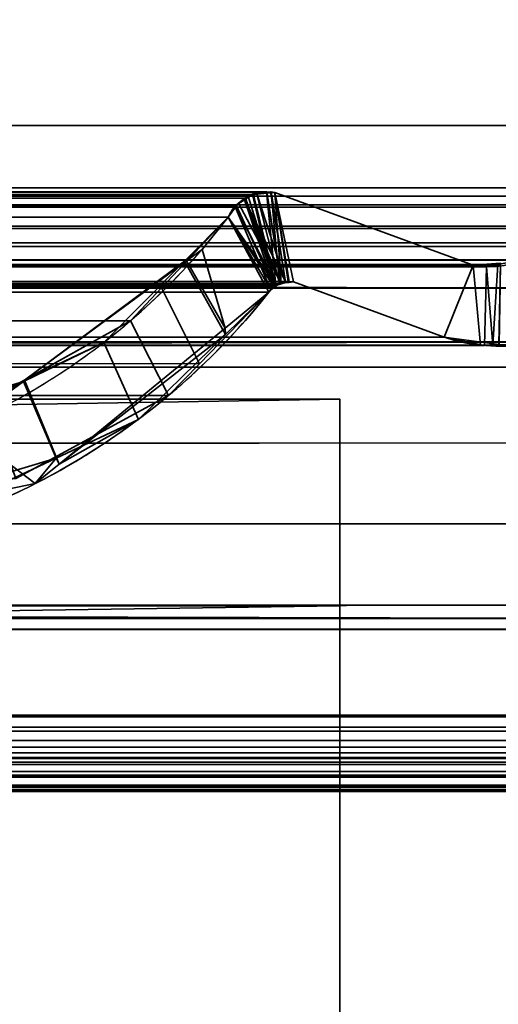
# Model space of a CAD drawing. Header units: millimetres. Extents: x -603 to 3703, y -115 to 193.
# Tile 778 of 1056: x 1967.9 to 1972.53, y -5.85 to 3.67. Entities that reach past the tile are written whole.
import ezdxf

# ---------------------------------------------------------------- set-up
doc = ezdxf.new("R2010")
doc.units = ezdxf.units.MM
doc.layers.add('152', color=7, linetype='Continuous', true_color=0xffffff)

# ---------------------------------------------------------------- blocks, each defined once
blk = doc.blocks.new('UG_SURFACE_002')
at = {"layer": '152', "color": 252, "linetype": 'Continuous', "lineweight": 35}
for points in [[(2165, -18, 2212.25), (2165, 174.4, 2212.25), (835, 174.4, 2212.25), (835, -18, 2212.25)], [(985, -18, 2062.2499), (985, 174.4, 2062.2499), (2015.0001, 174.4, 2062.2499), (2015.0001, -18, 2062.2499)]]:
    blk.add_3dface(points, dxfattribs=at)
blk = doc.blocks.new('UG_SURFACE_055')
at = {"layer": '152', "color": 252, "linetype": 'Continuous', "lineweight": 35}
for points in [[(1023.5, -29.92, 2023.7501), (1976.5, -29.92, 2023.7501), (1976.5, 14.42, 2023.7501), (1023.5, 14.42, 2023.7501)], [(1025, -29.92, 2022.2499), (1025, 14.42, 2022.2499), (1975, 14.42, 2022.2499), (1975, -29.92, 2022.2499)]]:
    blk.add_3dface(points, dxfattribs=at)
blk = doc.blocks.new('UG_SURFACE_057')
at = {"layer": '152', "color": 252, "linetype": 'Continuous', "lineweight": 35}
for points in [[(1041, 4.0145, -7.75), (1026, 4.0145, -7.75), (1026, -24.9528, -7.75), (1974, -24.9528, -7.75)], [(1959, 4.0145, -8.75), (1974, 4.0145, -8.75), (1974, -24.9528, -8.75), (1026, -24.9528, -8.75)], [(1959, 4.0145, -7.75), (1041, 4.0145, -7.75), (1974, -24.9528, -7.75)], [(1974, -24.9528, -7.75), (1974, 4.0145, -7.75), (1959, 4.0145, -7.75)]]:
    blk.add_3dface(points, dxfattribs=at)
blk = doc.blocks.new('UG_SURFACE_093')
at = {"layer": '152', "color": 7, "linetype": 'Continuous', "lineweight": 35}
for points in [[(1974.175, 2.6459, 2021.425), (1974.1284, 5.9608, 2021.3785), (1025.8716, 5.9608, 2021.3785), (1025.825, 2.6459, 2021.425)], [(1026.7951, 2.0412, 2020.4549), (1026.8776, 4.9715, 2020.3724), (1973.1224, 4.9715, 2020.3724), (1973.2049, 2.0412, 2020.4549)], [(1974.1695, 1.0733, 2021.4195), (1025.825, 2.6459, 2021.425), (1025.7392, 0.3108, 2021.5108)], [(1974.1695, 1.0733, 2021.4195), (1974.175, 2.6459, 2021.425), (1025.825, 2.6459, 2021.425)], [(1026.7959, 2.002, 2020.4542), (1026.7951, 2.0412, 2020.4549), (1973.2049, 2.0412, 2020.4549)], [(1026.7959, 2.002, 2020.4542), (1973.2049, 2.0412, 2020.4549), (1973.2012, 1.9603, 2020.4513)], [(1026.7959, 2.002, 2020.4542), (1973.2012, 1.9603, 2020.4513), (1973.1883, 1.8784, 2020.4382)], [(1973.1883, 1.8784, 2020.4382), (1026.8117, 1.8784, 2020.4382), (1026.7959, 2.002, 2020.4542)], [(1029.6266, 1.997, 2017.6234), (1970.3734, 1.997, 2017.6234), (1970.2933, 2.0043, 2017.5433)], [(1029.7089, 1.9934, 2017.5412), (1029.6266, 1.997, 2017.6234), (1970.2933, 2.0043, 2017.5433)], [(1970.2933, 2.0043, 2017.5433), (1970.291, 2.0038, 2017.5412), (1029.7089, 1.9934, 2017.5412)], [(1029.8151, 1.9887, 2017.4348), (1029.7089, 1.9934, 2017.5412), (1970.291, 2.0038, 2017.5412)], [(1029.8151, 1.9887, 2017.4348), (1970.291, 2.0038, 2017.5412), (1970.1668, 1.974, 2017.4167)], [(1970.1668, 1.974, 2017.4167), (1970.291, 2.0038, 2017.5412), (1970.3826, 1.0991, 2017.6325)], [(1970.4316, 1.1144, 2017.6816), (1970.291, 2.0038, 2017.5412), (1970.2933, 2.0043, 2017.5433)], [(1970.4316, 1.1144, 2017.6816), (1970.3826, 1.0991, 2017.6325), (1970.291, 2.0038, 2017.5412)], [(1970.2933, 2.0043, 2017.5433), (1970.3734, 1.997, 2017.6234), (1970.5011, 1.1363, 2017.7512), (1970.4316, 1.1144, 2017.6816)], [(1029.6266, 1.997, 2017.6234), (1027.7102, 1.295, 2019.5398), (1972.2898, 1.295, 2019.5398), (1970.3734, 1.997, 2017.6234)], [(1970.1668, 1.974, 2017.4167), (1029.8339, 1.982, 2017.416), (1029.8151, 1.9887, 2017.4348)], [(1029.8662, 1.9704, 2017.3838), (1029.8339, 1.982, 2017.416), (1970.1668, 1.974, 2017.4167)], [(1029.8662, 1.9704, 2017.3838), (1970.1668, 1.974, 2017.4167), (1970.1148, 1.9616, 2017.365)], [(1970.1148, 1.9616, 2017.365), (1029.9113, 1.938, 2017.3388), (1029.8662, 1.9704, 2017.3838)], [(1970.1148, 1.9616, 2017.365), (1970.0878, 1.941, 2017.3378), (1029.9113, 1.938, 2017.3388)], [(1030.0065, 1.8695, 2017.2434), (1029.9113, 1.938, 2017.3388), (1970.0878, 1.941, 2017.3378)], [(1030.0065, 1.8695, 2017.2434), (1970.0878, 1.941, 2017.3378), (1969.9935, 1.8695, 2017.2434)], [(1969.9914, 1.8664, 2017.2415), (1969.9935, 1.8695, 2017.2434), (1970.0878, 1.941, 2017.3378), (1970.3826, 1.0991, 2017.6325)], [(1970.0878, 1.941, 2017.3378), (1970.1148, 1.9616, 2017.365), (1970.3826, 1.0991, 2017.6325)], [(1970.3826, 1.0991, 2017.6325), (1970.1148, 1.9616, 2017.365), (1970.1668, 1.974, 2017.4167)], [(1970.3734, 1.997, 2017.6234), (1970.5515, 1.1329, 2017.8015), (1970.5031, 1.1361, 2017.7531)], [(1972.0085, 0.5991, 2019.2585), (1970.5515, 1.1329, 2017.8015), (1970.3734, 1.997, 2017.6234), (1972.2898, 1.295, 2019.5398)], [(1970.5031, 1.1361, 2017.7531), (1970.5011, 1.1363, 2017.7512), (1970.3734, 1.997, 2017.6234)], [(1026.8117, 1.8784, 2020.4382), (1973.1883, 1.8784, 2020.4382), (1973.1793, 1.8544, 2020.4294)], [(1973.1793, 1.8544, 2020.4294), (1026.8185, 1.8526, 2020.4315), (1026.8117, 1.8784, 2020.4382)], [(1026.8308, 1.8061, 2020.4191), (1026.8185, 1.8526, 2020.4315), (1973.1793, 1.8544, 2020.4294)], [(1026.8308, 1.8061, 2020.4191), (1973.1793, 1.8544, 2020.4294), (1973.1114, 1.6712, 2020.3614)], [(1969.9935, 1.8695, 2017.2434), (1030.0086, 1.8664, 2017.2415), (1030.0065, 1.8695, 2017.2434)], [(1969.9935, 1.8695, 2017.2434), (1969.9914, 1.8664, 2017.2415), (1030.0086, 1.8664, 2017.2415)], [(1030.0086, 1.8664, 2017.2415), (1969.9914, 1.8664, 2017.2415), (1969.9214, 1.7573, 2017.1714), (1030.0786, 1.7573, 2017.1714)], [(1970.3826, 1.0991, 2017.6325), (1970.3674, 1.0845, 2017.6175), (1969.9214, 1.7573, 2017.1714), (1969.9914, 1.8664, 2017.2415)], [(1026.8308, 1.8061, 2020.4191), (1973.1114, 1.6712, 2020.3614), (1973.0958, 1.65, 2020.3459)], [(1973.0958, 1.65, 2020.3459), (1026.9051, 1.6498, 2020.345), (1026.8308, 1.8061, 2020.4191)], [(1030.0786, 1.7573, 2017.1714), (1969.9214, 1.7573, 2017.1714), (1969.2748, 1.0739, 2016.5248), (1030.7252, 1.0739, 2016.5248)], [(1969.2748, 1.0739, 2016.5248), (1969.9214, 1.7573, 2017.1714), (1970.3143, 1.0331, 2017.5643), (1969.6422, 0.342, 2016.8922)], [(1969.9214, 1.7573, 2017.1714), (1970.3674, 1.0845, 2017.6175), (1970.3143, 1.0331, 2017.5643)], [(1026.9051, 1.6498, 2020.345), (1973.0958, 1.65, 2020.3459), (1972.993, 1.5104, 2020.2429)], [(1026.9184, 1.6214, 2020.3316), (1026.9051, 1.6498, 2020.345), (1972.993, 1.5104, 2020.2429)], [(1026.9184, 1.6214, 2020.3316), (1972.993, 1.5104, 2020.2429), (1972.9424, 1.4748, 2020.1924)], [(1972.9424, 1.4748, 2020.1924), (1027.0568, 1.4692, 2020.1933), (1026.9184, 1.6214, 2020.3316)], [(1027.079, 1.4448, 2020.1712), (1027.0568, 1.4692, 2020.1933), (1972.9424, 1.4748, 2020.1924)], [(1027.079, 1.4448, 2020.1712), (1972.9424, 1.4748, 2020.1924), (1972.7571, 1.3446, 2020.0071)], [(1027.079, 1.4448, 2020.1712), (1972.7571, 1.3446, 2020.0071), (1972.7485, 1.3429, 2019.9986)], [(1972.7485, 1.3429, 2019.9986), (1027.2546, 1.3554, 2019.9955), (1027.079, 1.4448, 2020.1712)], [(1027.3538, 1.3048, 2019.8963), (1027.2546, 1.3554, 2019.9955), (1972.7485, 1.3429, 2019.9986)], [(1027.47, 1.3016, 2019.7799), (1027.3538, 1.3048, 2019.8963), (1972.7485, 1.3429, 2019.9986)], [(1972.7485, 1.3429, 2019.9986), (1972.5286, 1.3, 2019.7787), (1027.47, 1.3016, 2019.7799)], [(1973.1025, 0.5494, 2020.3524), (1972.4813, 0.5216, 2019.7313), (1972.5286, 1.3, 2019.7787), (1972.7485, 1.3429, 2019.9986)], [(1027.47, 1.3016, 2019.7799), (1972.5286, 1.3, 2019.7787), (1972.4199, 1.2788, 2019.67)], [(1027.7102, 1.295, 2019.5398), (1027.47, 1.3016, 2019.7799), (1972.4199, 1.2788, 2019.67)], [(1972.4199, 1.2788, 2019.67), (1972.2898, 1.295, 2019.5398), (1027.7102, 1.295, 2019.5398)], [(1972.2898, 1.295, 2019.5398), (1972.4199, 1.2788, 2019.67), (1972.3992, 0.5179, 2019.6493), (1972.0085, 0.5991, 2019.2585)], [(1972.4813, 0.5216, 2019.7313), (1972.3992, 0.5179, 2019.6493), (1972.4199, 1.2788, 2019.67)], [(1972.4813, 0.5216, 2019.7313), (1972.4199, 1.2788, 2019.67), (1972.5286, 1.3, 2019.7787)], [(1025.7392, 0.3108, 2021.5108), (1974.2143, 0.3098, 2021.4643), (1974.1695, 1.0733, 2021.4195)], [(1970.5515, 1.1329, 2017.8015), (1972.0085, 0.5991, 2019.2585), (1027.9915, 0.5991, 2019.2585), (1029.4485, 1.1329, 2017.8015)], [(1970.5515, 1.1329, 2017.8015), (1029.4485, 1.1329, 2017.8015), (1029.4968, 1.1297, 2017.7534)], [(1970.5011, 1.1363, 2017.7512), (1029.4968, 1.1297, 2017.7534), (1029.5606, 1.1255, 2017.6895)], [(1970.5011, 1.1363, 2017.7512), (1970.5031, 1.1361, 2017.7531), (1029.4968, 1.1297, 2017.7534)], [(1029.4968, 1.1297, 2017.7534), (1970.5031, 1.1361, 2017.7531), (1970.5515, 1.1329, 2017.8015)], [(1029.5606, 1.1255, 2017.6895), (1970.4316, 1.1144, 2017.6816), (1970.5011, 1.1363, 2017.7512)], [(1029.5606, 1.1255, 2017.6895), (1029.5691, 1.1208, 2017.6809), (1970.4316, 1.1144, 2017.6816)], [(1970.3826, 1.0991, 2017.6325), (1029.5691, 1.1208, 2017.6809), (1029.6334, 1.0854, 2017.6165)], [(1970.3826, 1.0991, 2017.6325), (1970.4316, 1.1144, 2017.6816), (1029.5691, 1.1208, 2017.6809)], [(1029.6334, 1.0854, 2017.6165), (1970.3674, 1.0845, 2017.6175), (1970.3826, 1.0991, 2017.6325)], [(1970.3674, 1.0845, 2017.6175), (1029.6334, 1.0854, 2017.6165), (1029.6433, 1.08, 2017.6067)], [(1029.6433, 1.08, 2017.6067), (1970.3143, 1.0331, 2017.5643), (1970.3674, 1.0845, 2017.6175)], [(1029.6433, 1.08, 2017.6067), (1029.6857, 1.0331, 2017.5643), (1970.3143, 1.0331, 2017.5643)], [(1031.0248, 0.7572, 2016.2251), (1030.7252, 1.0739, 2016.5248), (1969.2748, 1.0739, 2016.5248)], [(1031.0248, 0.7572, 2016.2251), (1969.2748, 1.0739, 2016.5248), (1968.9752, 0.7572, 2016.2251)], [(1969.6422, 0.342, 2016.8922), (1969.3426, 0.0339, 2016.5925), (1968.9752, 0.7572, 2016.2251), (1969.2748, 1.0739, 2016.5248)], [(1970.3143, 1.0331, 2017.5643), (1029.6857, 1.0331, 2017.5643), (1030.3921, 0.4409, 2016.8579)], [(1030.3921, 0.4409, 2016.8579), (1969.6422, 0.342, 2016.8922), (1970.3143, 1.0331, 2017.5643)], [(1968.9752, 0.7572, 2016.2251), (1967.5883, -0.0176, 2014.8382), (1032.4117, -0.0176, 2014.8382), (1031.0248, 0.7572, 2016.2251)], [(1967.5883, -0.0176, 2014.8382), (1968.9752, 0.7572, 2016.2251), (1969.3426, 0.0339, 2016.5925), (1967.8659, -0.767, 2015.116)], [(1027.577, 0.516, 2019.6729), (1972.0085, 0.5991, 2019.2585), (1972.3992, 0.5179, 2019.6493)], [(1027.577, 0.516, 2019.6729), (1027.9915, 0.5991, 2019.2585), (1972.0085, 0.5991, 2019.2585)], [(1026.7696, -0.8721, 2020.4804), (1973.1926, 0.5499, 2020.4425), (1973.187, -0.4242, 2020.437)], [(1026.7696, -0.8721, 2020.4804), (1026.8074, 0.5499, 2020.4425), (1973.1926, 0.5499, 2020.4425)], [(1026.8124, 0.5521, 2020.4375), (1973.1876, 0.5521, 2020.4375), (1973.1926, 0.5499, 2020.4425), (1026.8074, 0.5499, 2020.4425)], [(1973.1853, 0.5531, 2020.4353), (1026.8124, 0.5521, 2020.4375), (1026.8147, 0.5531, 2020.4353)], [(1973.1853, 0.5531, 2020.4353), (1973.1876, 0.5521, 2020.4375), (1026.8124, 0.5521, 2020.4375)], [(1026.8147, 0.5531, 2020.4353), (1026.8216, 0.5528, 2020.4284), (1973.1784, 0.5528, 2020.4284)], [(1973.1784, 0.5528, 2020.4284), (1973.1853, 0.5531, 2020.4353), (1026.8147, 0.5531, 2020.4353)], [(1026.8216, 0.5528, 2020.4284), (1026.8433, 0.5517, 2020.4067), (1973.1567, 0.5518, 2020.4067)], [(1973.1567, 0.5518, 2020.4067), (1973.1784, 0.5528, 2020.4284), (1026.8216, 0.5528, 2020.4284)], [(1973.1025, 0.5494, 2020.3524), (1973.1567, 0.5518, 2020.4067), (1026.8433, 0.5517, 2020.4067)], [(1026.8433, 0.5517, 2020.4067), (1026.8977, 0.5491, 2020.3524), (1973.1025, 0.5494, 2020.3524)], [(1972.4813, 0.5216, 2019.7313), (1973.1025, 0.5494, 2020.3524), (1026.8977, 0.5491, 2020.3524)], [(1026.8977, 0.5491, 2020.3524), (1027.5192, 0.5188, 2019.7308), (1972.4813, 0.5216, 2019.7313)], [(1972.3992, 0.5179, 2019.6493), (1972.4813, 0.5216, 2019.7313), (1027.5192, 0.5188, 2019.7308)], [(1972.3992, 0.5179, 2019.6493), (1027.5192, 0.5188, 2019.7308), (1027.577, 0.516, 2019.6729)], [(1969.3426, 0.0339, 2016.5925), (1030.3921, 0.4409, 2016.8579), (1031.8078, -0.7461, 2015.4421)], [(1969.3426, 0.0339, 2016.5925), (1969.6422, 0.342, 2016.8922), (1030.3921, 0.4409, 2016.8579)], [(1974.3572, -2.122, 2021.6072), (1025.7392, 0.3108, 2021.5108), (1025.651, -2.0878, 2021.5991)], [(1974.3572, -2.122, 2021.6072), (1974.2143, 0.3098, 2021.4643), (1025.7392, 0.3108, 2021.5108)], [(1969.3426, 0.0339, 2016.5925), (1031.8078, -0.7461, 2015.4421), (1032.1108, -0.8301, 2015.1391)], [(1032.1108, -0.8301, 2015.1391), (1967.8659, -0.767, 2015.116), (1969.3426, 0.0339, 2016.5925)], [(1973.187, -0.4242, 2020.437), (1026.6945, -1.2001, 2020.5555), (1026.7696, -0.8721, 2020.4804)], [(1973.187, -0.4242, 2020.437), (1973.2999, -1.2074, 2020.5498), (1026.6945, -1.2001, 2020.5555)], [(1973.4131, -1.9929, 2020.663), (1026.1754, -3.4656, 2021.0745), (1026.6945, -1.2001, 2020.5555)], [(1026.6945, -1.2001, 2020.5555), (1973.2999, -1.2074, 2020.5498), (1973.4131, -1.9929, 2020.663)], [(1973.4131, -1.9929, 2020.663), (1973.8216, -3.4666, 2021.0717), (1026.1754, -3.4656, 2021.0745)], [(1025.651, -2.0878, 2021.5991), (1025.5994, -2.2231, 2021.6506), (1974.3973, -2.2257, 2021.6472)], [(1025.651, -2.0878, 2021.5991), (1974.3973, -2.2257, 2021.6472), (1974.3572, -2.122, 2021.6072)], [(1974.3973, -2.2257, 2021.6472), (1025.5994, -2.2231, 2021.6506), (1025.2817, -3.0566, 2021.9684)], [(1025.2817, -3.0566, 2021.9684), (1974.7183, -3.0566, 2021.9684), (1974.3973, -2.2257, 2021.6472)], [(1974.7634, -3.1716, 2022.0134), (1974.7251, -3.074, 2021.975), (1025.2749, -3.074, 2021.975), (1025.2366, -3.1716, 2022.0134)], [(1025.2749, -3.074, 2021.975), (1974.7251, -3.074, 2021.975), (1974.7183, -3.0566, 2021.9684), (1025.2817, -3.0566, 2021.9684)], [(1974.7682, -3.2122, 2022.0182), (1025.2318, -3.2122, 2022.0182), (1025.2213, -3.3021, 2022.0287)], [(1974.7787, -3.3021, 2022.0287), (1974.7682, -3.2122, 2022.0182), (1025.2213, -3.3021, 2022.0287)], [(1025.2318, -3.2122, 2022.0182), (1974.7682, -3.2122, 2022.0182), (1974.7634, -3.1716, 2022.0134)], [(1025.2366, -3.1716, 2022.0134), (1025.2318, -3.2122, 2022.0182), (1974.7634, -3.1716, 2022.0134)], [(1025.2213, -3.3021, 2022.0287), (1025.2303, -3.3666, 2022.0196), (1974.7697, -3.3666, 2022.0196), (1974.7787, -3.3021, 2022.0287)], [(1974.7697, -3.3666, 2022.0196), (1025.2303, -3.3666, 2022.0196), (1025.2378, -3.4209, 2022.0122)], [(1974.7622, -3.4209, 2022.0122), (1974.7697, -3.3666, 2022.0196), (1025.2378, -3.4209, 2022.0122)], [(1974.7442, -3.4761, 2021.9944), (1025.2378, -3.4209, 2022.0122), (1025.2558, -3.4761, 2021.9944)], [(1974.7442, -3.4761, 2021.9944), (1974.7622, -3.4209, 2022.0122), (1025.2378, -3.4209, 2022.0122)], [(1025.2558, -3.4761, 2021.9944), (1025.2753, -3.5105, 2021.9748), (1974.7247, -3.5105, 2021.9748), (1974.7442, -3.4761, 2021.9944)], [(1974.6737, -3.6004, 2021.9238), (1025.2753, -3.5105, 2021.9748), (1025.3263, -3.6004, 2021.9238)], [(1974.6737, -3.6004, 2021.9238), (1974.7247, -3.5105, 2021.9748), (1025.2753, -3.5105, 2021.9748)], [(1026.1602, -3.5319, 2021.0898), (1026.1754, -3.4656, 2021.0745), (1973.8216, -3.4666, 2021.0717)], [(1973.8216, -3.4666, 2021.0717), (1973.8398, -3.5319, 2021.0898), (1026.1602, -3.5319, 2021.0898)], [(1974.6737, -3.6004, 2021.9238), (1025.3263, -3.6004, 2021.9238), (1025.3602, -3.6291, 2021.8899)], [(1025.3602, -3.6291, 2021.8899), (1974.6422, -3.6359, 2021.8921), (1974.6737, -3.6004, 2021.9238)], [(1026.0705, -3.6511, 2021.1794), (1973.8398, -3.5319, 2021.0898), (1973.9295, -3.6511, 2021.1794)], [(1026.0705, -3.6511, 2021.1794), (1026.1602, -3.5319, 2021.0898), (1973.8398, -3.5319, 2021.0898)], [(1025.3602, -3.6291, 2021.8899), (1025.4831, -3.7332, 2021.7669), (1974.5169, -3.7332, 2021.7669)], [(1974.5169, -3.7332, 2021.7669), (1974.6287, -3.6509, 2021.8787), (1025.3602, -3.6291, 2021.8899)], [(1974.6287, -3.6509, 2021.8787), (1974.6422, -3.6359, 2021.8921), (1025.3602, -3.6291, 2021.8899)], [(1026.0633, -3.6559, 2021.1868), (1973.9367, -3.6559, 2021.1868), (1974.0602, -3.7382, 2021.3103), (1025.9398, -3.7382, 2021.3103)], [(1973.9295, -3.6511, 2021.1794), (1026.0633, -3.6559, 2021.1868), (1026.0705, -3.6511, 2021.1794)], [(1973.9295, -3.6511, 2021.1794), (1973.9367, -3.6559, 2021.1868), (1026.0633, -3.6559, 2021.1868)], [(1025.4996, -3.7378, 2021.7505), (1974.5004, -3.7378, 2021.7505), (1974.5169, -3.7332, 2021.7669), (1025.4831, -3.7332, 2021.7669)], [(1025.6394, -3.7769, 2021.6105), (1974.3606, -3.7769, 2021.6105), (1974.5004, -3.7378, 2021.7505), (1025.4996, -3.7378, 2021.7505)], [(1974.3026, -3.7931, 2021.5526), (1025.6394, -3.7769, 2021.6105), (1025.6974, -3.7931, 2021.5526)], [(1974.3026, -3.7931, 2021.5526), (1974.3606, -3.7769, 2021.6105), (1025.6394, -3.7769, 2021.6105)], [(1025.6974, -3.7931, 2021.5526), (1974.2063, -3.7758, 2021.4562), (1974.3026, -3.7931, 2021.5526)], [(1025.6974, -3.7931, 2021.5526), (1025.7937, -3.7758, 2021.4562), (1974.2063, -3.7758, 2021.4562)], [(1974.0835, -3.7538, 2021.3335), (1025.7937, -3.7758, 2021.4562), (1025.9165, -3.7538, 2021.3335)], [(1974.0835, -3.7538, 2021.3335), (1974.2063, -3.7758, 2021.4562), (1025.7937, -3.7758, 2021.4562)], [(1025.9165, -3.7538, 2021.3335), (1974.0602, -3.7382, 2021.3103), (1974.0835, -3.7538, 2021.3335)], [(1025.9165, -3.7538, 2021.3335), (1025.9398, -3.7382, 2021.3103), (1974.0602, -3.7382, 2021.3103)]]:
    blk.add_3dface(points, dxfattribs=at)
blk = doc.blocks.new('UG_SURFACE_094')
at = {"layer": '152', "color": 7, "linetype": 'Continuous', "lineweight": 35}
for points in [[(1970.3293, 2.003, -8.75), (1970.1974, 1.9858, -8.75), (1970.197, 1.9825, 2017.447)], [(1970.197, 1.9825, 2017.447), (1970.3356, 1.9939, 2017.5855), (1970.3293, 2.003, -8.75)], [(1970.1974, 1.9858, -8.75), (1970.3293, 2.003, -8.75), (1970.4763, 1.1339, -8.75)], [(1970.4763, 1.1339, -8.75), (1970.3293, 2.003, -8.75), (1970.3351, 2.0022, -8.75)], [(1970.3356, 1.9939, 2017.5855), (1970.3351, 2.0022, -8.75), (1970.3293, 2.003, -8.75)], [(1970.3351, 2.0022, -8.75), (1970.3734, 1.997, -8.75), (1970.5099, 1.1335, -8.75), (1970.4763, 1.1339, -8.75)], [(1970.3734, 1.997, -8.75), (1970.3351, 2.0022, -8.75), (1970.3356, 1.9939, 2017.5855)], [(1969.9976, 1.8741, 2017.2477), (1970.0782, 1.9312, -8.75), (1970.0192, 1.8956, -8.75)], [(1969.9976, 1.8741, 2017.2477), (1970.0776, 1.9273, 2017.3275), (1970.0782, 1.9312, -8.75)], [(1970.366, 1.0806, 2017.616), (1970.0776, 1.9273, 2017.3275), (1969.9976, 1.8741, 2017.2477)], [(1970.0192, 1.8956, -8.75), (1970.0782, 1.9312, -8.75), (1970.4338, 1.1185, -8.75)], [(1970.1605, 1.9809, -8.75), (1970.0782, 1.9312, -8.75), (1970.0776, 1.9273, 2017.3275)], [(1970.0776, 1.9273, 2017.3275), (1970.1552, 1.979, 2017.4053), (1970.1605, 1.9809, -8.75)], [(1970.1552, 1.979, 2017.4053), (1970.0776, 1.9273, 2017.3275), (1970.366, 1.0806, 2017.616)], [(1970.4763, 1.1339, -8.75), (1970.0782, 1.9312, -8.75), (1970.1605, 1.9809, -8.75), (1970.1974, 1.9858, -8.75)], [(1970.0782, 1.9312, -8.75), (1970.4763, 1.1339, -8.75), (1970.4338, 1.1185, -8.75)], [(1970.1552, 1.979, 2017.4053), (1970.1974, 1.9858, -8.75), (1970.1605, 1.9809, -8.75)], [(1970.1552, 1.979, 2017.4053), (1970.197, 1.9825, 2017.447), (1970.1974, 1.9858, -8.75)], [(1970.366, 1.0806, 2017.616), (1970.417, 1.1172, 2017.6671), (1970.197, 1.9825, 2017.447), (1970.1552, 1.979, 2017.4053)], [(1970.3356, 1.9939, 2017.5855), (1970.197, 1.9825, 2017.447), (1970.417, 1.1172, 2017.6671)], [(1970.3734, 1.997, 2017.6234), (1970.3356, 1.9939, 2017.5855), (1970.417, 1.1172, 2017.6671), (1970.4324, 1.119, 2017.6826)], [(1970.3356, 1.9939, 2017.5855), (1970.3734, 1.997, 2017.6234), (1970.3734, 1.997, -8.75)], [(1970.3734, 1.997, -8.75), (1970.5515, 1.1329, -8.75), (1970.5099, 1.1335, -8.75)], [(1970.3734, 1.997, -8.75), (1972.2898, 1.295, -8.75), (1972.0085, 0.5991, -8.75), (1970.5515, 1.1329, -8.75)], [(1972.2898, 1.295, 2019.5398), (1970.3734, 1.997, 2017.6234), (1970.5515, 1.1329, 2017.8015), (1972.0085, 0.5991, 2019.2585)], [(1970.4324, 1.119, 2017.6826), (1970.5104, 1.1281, 2017.7603), (1970.3734, 1.997, 2017.6234)], [(1970.5104, 1.1281, 2017.7603), (1970.5515, 1.1329, 2017.8015), (1970.3734, 1.997, 2017.6234)], [(1970.3734, 1.997, 2017.6234), (1972.2898, 1.295, 2019.5398), (1972.2898, 1.295, -8.75), (1970.3734, 1.997, -8.75)], [(1970.3325, 1.0564, 2017.5824), (1969.987, 1.8578, 2017.2369), (1969.9214, 1.7573, 2017.1714)], [(1969.9214, 1.7573, 2017.1714), (1969.987, 1.8578, 2017.2369), (1969.9911, 1.8559, -8.75)], [(1969.9214, 1.7573, -8.75), (1969.9911, 1.8559, -8.75), (1970.3853, 1.1008, -8.75)], [(1969.9911, 1.8559, -8.75), (1969.9214, 1.7573, -8.75), (1969.9214, 1.7573, 2017.1714)], [(1970.0192, 1.8956, -8.75), (1969.9911, 1.8559, -8.75), (1969.987, 1.8578, 2017.2369)], [(1969.987, 1.8578, 2017.2369), (1969.9976, 1.8741, 2017.2477), (1970.0192, 1.8956, -8.75)], [(1969.9976, 1.8741, 2017.2477), (1969.987, 1.8578, 2017.2369), (1970.3325, 1.0564, 2017.5824), (1970.366, 1.0806, 2017.616)], [(1970.4338, 1.1185, -8.75), (1970.3853, 1.1008, -8.75), (1969.9911, 1.8559, -8.75), (1970.0192, 1.8956, -8.75)], [(1969.4979, 1.3318, -8.75), (1969.9214, 1.7573, -8.75), (1970.3143, 1.0331, -8.75), (1969.8954, 0.6251, -8.75)], [(1969.9214, 1.7573, -8.75), (1969.4979, 1.3318, -8.75), (1969.5188, 1.3368, 2016.7689)], [(1969.5188, 1.3368, 2016.7689), (1969.6691, 1.4475, 2016.9191), (1969.9214, 1.7573, -8.75)], [(1969.9214, 1.7573, 2017.1714), (1969.6691, 1.4475, 2016.9191), (1969.8908, 0.6861, 2017.1409), (1970.3143, 1.0331, 2017.5643)], [(1969.6691, 1.4475, 2016.9191), (1969.9214, 1.7573, 2017.1714), (1969.9214, 1.7573, -8.75)], [(1969.9214, 1.7573, -8.75), (1970.3853, 1.1008, -8.75), (1970.3668, 1.0832, -8.75)], [(1970.3668, 1.0832, -8.75), (1970.3143, 1.0331, -8.75), (1969.9214, 1.7573, -8.75)], [(1970.3143, 1.0331, 2017.5643), (1970.3325, 1.0564, 2017.5824), (1969.9214, 1.7573, 2017.1714)], [(1969.8908, 0.6861, 2017.1409), (1969.6691, 1.4475, 2016.9191), (1969.5188, 1.3368, 2016.7689)], [(1968.2857, -0.6291, 2015.5356), (1969.8908, 0.6861, 2017.1409), (1969.5188, 1.3368, 2016.7689), (1967.9502, 0.1813, 2015.2001)], [(1967.9502, 0.1813, 2015.2001), (1969.5188, 1.3368, 2016.7689), (1969.4979, 1.3318, -8.75)], [(1969.4979, 1.3318, -8.75), (1968.7172, 0.5474, -8.75), (1967.9502, 0.1813, 2015.2001)], [(1969.8954, 0.6251, -8.75), (1969.052, -0.1965, -8.75), (1968.7172, 0.5474, -8.75), (1969.4979, 1.3318, -8.75)], [(1972.5407, 0.5283, -8.75), (1972.0085, 0.5991, -8.75), (1972.2898, 1.295, -8.75), (1972.5553, 1.2945, -8.75)], [(1972.0085, 0.5991, 2019.2585), (1972.3616, 0.5215, 2019.6116), (1972.2898, 1.295, 2019.5398)], [(1972.5542, 1.3151, 2019.8042), (1972.2898, 1.295, 2019.5398), (1972.3616, 0.5215, 2019.6116), (1972.5381, 0.5275, 2019.788)], [(1972.2898, 1.295, 2019.5398), (1972.5542, 1.3151, 2019.8042), (1972.5553, 1.2945, -8.75)], [(1972.5553, 1.2945, -8.75), (1972.2898, 1.295, -8.75), (1972.2898, 1.295, 2019.5398)], [(1970.3325, 1.0564, 2017.5824), (1970.3143, 1.0331, -8.75), (1970.3668, 1.0832, -8.75)], [(1970.3325, 1.0564, 2017.5824), (1970.3143, 1.0331, 2017.5643), (1970.3143, 1.0331, -8.75)], [(1970.3668, 1.0832, -8.75), (1970.366, 1.0806, 2017.616), (1970.3325, 1.0564, 2017.5824)], [(1970.417, 1.1172, 2017.6671), (1970.366, 1.0806, 2017.616), (1970.3668, 1.0832, -8.75)], [(1970.417, 1.1172, 2017.6671), (1970.3668, 1.0832, -8.75), (1970.3853, 1.1008, -8.75)], [(1970.417, 1.1172, 2017.6671), (1970.3853, 1.1008, -8.75), (1970.4338, 1.1185, -8.75)], [(1970.4338, 1.1185, -8.75), (1970.4324, 1.119, 2017.6826), (1970.417, 1.1172, 2017.6671)], [(1970.4763, 1.1339, -8.75), (1970.5104, 1.1281, 2017.7603), (1970.4324, 1.119, 2017.6826)], [(1970.4324, 1.119, 2017.6826), (1970.4338, 1.1185, -8.75), (1970.4763, 1.1339, -8.75)], [(1970.4763, 1.1339, -8.75), (1970.5099, 1.1335, -8.75), (1970.5104, 1.1281, 2017.7603)], [(1970.5104, 1.1281, 2017.7603), (1970.5099, 1.1335, -8.75), (1970.5515, 1.1329, -8.75)], [(1970.5515, 1.1329, -8.75), (1970.5515, 1.1329, 2017.8015), (1970.5104, 1.1281, 2017.7603)], [(1970.5515, 1.1329, -8.75), (1972.0085, 0.5991, -8.75), (1972.0085, 0.5991, 2019.2585), (1970.5515, 1.1329, 2017.8015)], [(1970.3143, 1.0331, -8.75), (1970.3143, 1.0331, 2017.5643), (1969.8908, 0.6861, 2017.1409)], [(1969.8908, 0.6861, 2017.1409), (1969.8954, 0.6251, -8.75), (1970.3143, 1.0331, -8.75)], [(1969.8954, 0.6251, -8.75), (1969.8908, 0.6861, 2017.1409), (1968.2857, -0.6291, 2015.5356)], [(1968.2857, -0.6291, 2015.5356), (1969.052, -0.1965, -8.75), (1969.8954, 0.6251, -8.75)], [(1972.3616, 0.5215, 2019.6116), (1972.0085, 0.5991, -8.75), (1972.5407, 0.5283, -8.75)], [(1972.3616, 0.5215, 2019.6116), (1972.0085, 0.5991, 2019.2585), (1972.0085, 0.5991, -8.75)], [(1967.942, 0.1689, -8.75), (1968.7172, 0.5474, -8.75), (1969.052, -0.1965, -8.75), (1968.2553, -0.5715, -8.75)], [(1968.7172, 0.5474, -8.75), (1967.942, 0.1689, -8.75), (1967.9502, 0.1813, 2015.2001)], [(1972.5407, 0.5283, -8.75), (1972.5381, 0.5275, 2019.788), (1972.3616, 0.5215, 2019.6116)], [(1967.942, 0.1689, -8.75), (1966.3274, -0.6193, -8.75), (1965.9042, -0.4504, 2013.1543)], [(1965.9042, -0.4504, 2013.1543), (1967.3343, -0.2724, 2014.5843), (1967.942, 0.1689, -8.75)], [(1968.2553, -0.5715, -8.75), (1966.5442, -1.3769, -8.75), (1966.3274, -0.6193, -8.75), (1967.942, 0.1689, -8.75)], [(1967.9502, 0.1813, 2015.2001), (1967.3343, -0.2724, 2014.5843), (1968.0551, -0.818, 2015.3053), (1968.2857, -0.6291, 2015.5356)], [(1967.3343, -0.2724, 2014.5843), (1967.9502, 0.1813, 2015.2001), (1967.942, 0.1689, -8.75)], [(1966.0915, -1.2233, 2013.3414), (1968.0551, -0.818, 2015.3053), (1967.3343, -0.2724, 2014.5843), (1965.9042, -0.4504, 2013.1543)], [(1968.2857, -0.6291, 2015.5356), (1968.2553, -0.5715, -8.75), (1969.052, -0.1965, -8.75)], [(1968.2553, -0.5715, -8.75), (1968.0551, -0.818, 2015.3053), (1966.0915, -1.2233, 2013.3414)], [(1966.0915, -1.2233, 2013.3414), (1966.5442, -1.3769, -8.75), (1968.2553, -0.5715, -8.75)], [(1968.2553, -0.5715, -8.75), (1968.2857, -0.6291, 2015.5356), (1968.0551, -0.818, 2015.3053)]]:
    blk.add_3dface(points, dxfattribs=at)
blk = doc.blocks.new('UG_SURFACE_199')
at = {"layer": '152', "color": 35, "linetype": 'Continuous', "lineweight": 35}
for points in [[(1971, 0, 2), (1029, 0, 2), (1500, 0, 1355.9999), (1504.474, 0, 1356.951)], [(1029, 0, 2019.0001), (1971, 0, 2019.0001), (1502.287, 0, 1377.7596), (1497.713, 0, 1377.7596)], [(1506.4657, 0, 1375.8992), (1502.287, 0, 1377.7596), (1971, 0, 2019.0001)], [(1971, 0, 2), (1504.474, 0, 1356.951), (1508.1745, 0, 1359.6395)], [(1509.5263, 0, 1372.4999), (1506.4657, 0, 1375.8992), (1971, 0, 2019.0001)], [(1971, 0, 2019.0001), (1508.1745, 0, 1359.6395), (1510.4616, 0, 1363.6009)], [(1508.1745, 0, 1359.6395), (1971, 0, 2019.0001), (1971, 0, 2)], [(1971, 0, 2019.0001), (1510.9397, 0, 1368.1498), (1509.5263, 0, 1372.4999)], [(1510.4616, 0, 1363.6009), (1510.9397, 0, 1368.1498), (1971, 0, 2019.0001)], [(1971, -34, 2019.0001), (1971, 0, 2019.0001), (1029, -15.75, 2019.0001), (1029, -28.25, 2019.0001)], [(1971, 0, 2019.0001), (1029, 0, 2019.0001), (1029, -15.75, 2019.0001)], [(1029, 0, 2), (1971, 0, 2), (1971, -2), (1029, -2)], [(1971, 0, 2019.0001), (1971, -18, 724), (1971, -15.8565, 722.7961)], [(1971, 0, 2019.0001), (1971, -18, 1301), (1971, -15.8565, 1299.7961)], [(1971, 0, 2), (1971, -13.436, 715.375), (1971, -14.9023, 713.7527)], [(1971, 0, 2019.0001), (1971, -12.9879, 719.6223), (1971, -12.7588, 717.4512)], [(1971, -15.8565, 722.7961), (1971, -14.0836, 721.5129), (1971, 0, 2019.0001)], [(1971, -14.0836, 721.5129), (1971, -12.9879, 719.6223), (1971, 0, 2019.0001)], [(1971, -15.8565, 1299.7961), (1971, -14.0836, 1298.5129), (1971, 0, 2019.0001)], [(1971, 0, 2), (1971, -12.7588, 717.4512), (1971, -13.436, 715.375)], [(1971, -14.9023, 713.7527), (1971, -18, 712), (1971, 0, 2)], [(1971, -12.7588, 717.4512), (1971, 0, 2), (1971, 0, 2019.0001)], [(1971, -18, 724), (1971, 0, 2019.0001), (1971, -12.7588, 1294.4512)], [(1971, 0, 2019.0001), (1971, -18, 1878), (1971, -18, 1877.25), (1971, -15.8565, 1876.7961)], [(1971, -2), (1971, 0, 2), (1971, -18, 135), (1971, -20.226, 135.4248)], [(1971, -14.0836, 1298.5129), (1971, -12.9879, 1296.6224), (1971, 0, 2019.0001)], [(1971, 0, 2019.0001), (1971, -12.9879, 1873.6223), (1971, -12.7588, 1871.4513)], [(1971, -15.8565, 1876.7961), (1971, -14.0836, 1875.513), (1971, 0, 2019.0001)], [(1971, 0, 2019.0001), (1971, -22.2185, 1876.2825), (1971, -20.226, 1877.5752)], [(1971, 0, 2), (1971, -14.9023, 136.7527), (1971, -16.9043, 135.8647)], [(1971, -12.9879, 1296.6224), (1971, -12.7588, 1294.4512), (1971, 0, 2019.0001)], [(1971, -14.0836, 1875.513), (1971, -12.9879, 1873.6223), (1971, 0, 2019.0001)], [(1971, 0, 2019.0001), (1971, -23.5535, 1874.3222), (1971, -22.2185, 1876.2825)], [(1971, 0, 2), (1971, -13.436, 138.375), (1971, -14.9023, 136.7527)], [(1971, -12.7588, 1871.4513), (1971, -18, 1301), (1971, 0, 2019.0001)], [(1971, 0, 2019.0001), (1971, -34, 2019.0001), (1971, -24.0229, 1872), (1971, -23.5535, 1874.3222)], [(1971, -20.226, 1877.5752), (1971, -18, 1878), (1971, 0, 2019.0001)], [(1971, 0, 2), (1971, -12.7588, 140.4512), (1971, -13.436, 138.375)], [(1971, -12.7588, 140.4512), (1971, 0, 2), (1971, -18, 712)], [(1971, -16.9043, 135.8647), (1971, -18, 135.75), (1971, -18, 135), (1971, 0, 2)], [(1971, -2), (1971, -34), (1029, -28.25), (1029, -15.75)], [(1029, -15.75), (1029, -2), (1971, -2)], [(1971, -20.226, 135.4248), (1971, -34), (1971, -2)]]:
    blk.add_3dface(points, dxfattribs=at)

msp = doc.modelspace()

# ---------------------------------------------------------------- linework, layer by layer
at = {"layer": '152', "linetype": 'Continuous', "lineweight": -3}
for p, q in [((1974.175, 2.6459, 2021.425), (1025.825, 2.6459, 2021.425)), ((1026.7951, 2.0412, 2020.4549), (1973.2049, 2.0412, 2020.4549)), ((1029.6266, 1.997, 2017.6234), (1970.3734, 1.997, 2017.6234)), ((1972.2899, 1.295, 2019.5399), (1970.3734, 1.997, 2017.6234)), ((1972.2899, 1.295, 2019.5399), (1970.3734, 1.997, 2017.6234)), ((1970.3734, 1.997, -8.75), (1972.2899, 1.295, -8.75)), ((1970.3734, 1.997, 2017.6234), (1970.3734, 1.997, -8.75)), ((1026.8117, 1.8784, 2020.4383), (1973.1883, 1.8784, 2020.4383)), ((1030.0786, 1.7573, 2017.1714), (1969.9214, 1.7573, 2017.1714)), ((1969.9214, 1.7573, 2017.1714), (1969.9214, 1.7573, -8.75)), ((1027.7101, 1.295, 2019.5399), (1972.2899, 1.295, 2019.5399)), ((1972.2899, 1.295, 2019.5399), (1972.2899, 1.295, -8.75)), ((1970.5515, 1.1329, 2017.8015), (1029.4485, 1.1329, 2017.8015)), ((1970.5515, 1.1329, -8.75), (1972.0084, 0.5991, -8.75)), ((1970.5515, 1.1329, 2017.8015), (1972.0084, 0.5991, 2019.2584)), ((1970.5515, 1.1329, -8.75), (1970.5515, 1.1329, 2017.8015)), ((1970.5515, 1.1329, 2017.8015), (1972.0084, 0.5991, 2019.2584)), ((1970.3143, 1.0331, 2017.5643), (1029.6857, 1.0331, 2017.5643)), ((1970.3143, 1.0331, -8.75), (1970.3143, 1.0331, 2017.5643)), ((1972.0084, 0.5991, 2019.2584), (1027.9916, 0.5991, 2019.2584)), ((1972.0084, 0.5991, 2019.2584), (1972.0084, 0.5991, -8.75)), ((1973.1926, 0.5499, 2020.4426), (1026.8074, 0.5499, 2020.4426)), ((1971, 0, 2), (1971, -2)), ((1971, 0, 2019), (1029, 0, 2019)), ((1029, 0, 2), (1971, 0, 2)), ((1971, 0, 2019), (1971, -34, 2019)), ((1971, 0, 2), (1971, 0, 2019)), ((1029, -2), (1971, -2)), ((1971, -2), (1971, -34)), ((1974.7183, -3.0566, 2021.9683), (1025.2817, -3.0566, 2021.9683)), ((1973.8398, -3.5319, 2021.0898), (1026.1602, -3.5319, 2021.0898)), ((1974.5169, -3.7332, 2021.7669), (1025.4831, -3.7332, 2021.7669))]:
    msp.add_line(p, q, dxfattribs=at)
for points in [[(1969.9214, 1.7573, -8.75), (1969.9975, 1.9333, -8.75), (1970.1851, 2.0331, -8.75), (1970.3734, 1.997, -8.75)], [(1969.9214, 1.7573, 2017.1714), (1969.9975, 1.9333, 2017.2475), (1970.1851, 2.0331, 2017.4351), (1970.3734, 1.997, 2017.6234)], [(1972.2899, 1.295, -8.75), (1972.6991, 1.208, -8.75), (1973.1012, 1.4692, -8.75), (1973.1883, 1.8784, -8.75)], [(1972.2899, 1.295, 2019.5399), (1972.6991, 1.208, 2019.9491), (1973.1012, 1.4692, 2020.3512), (1973.1883, 1.8784, 2020.4383)], [(1963.6124, -0.7357, 2010.8624), (1966.0145, -1.1357, 2013.2645), (1968.4414, -0.1772, 2015.6914), (1969.9214, 1.7573, 2017.1714)], [(1963.6124, -0.7357, -8.75), (1966.0145, -1.1357, -8.75), (1968.4414, -0.1772, -8.75), (1969.9214, 1.7573, -8.75)], [(1970.5515, 1.1329, 2017.8015), (1970.4598, 1.1489, 2017.7098), (1970.367, 1.1099, 2017.617), (1970.3143, 1.0331, 2017.5643)], [(1970.3143, 1.0331, -8.75), (1970.367, 1.1099, -8.75), (1970.4598, 1.1489, -8.75), (1970.5515, 1.1329, -8.75)], [(1970.3143, 1.0331, 2017.5643), (1968.7426, -0.9513, 2015.9926), (1966.2053, -1.9092, 2013.4553), (1963.7144, -1.4582, 2010.9644)], [(1963.7144, -1.4582, -8.75), (1966.2053, -1.9092, -8.75), (1968.7426, -0.9513, -8.75), (1970.3143, 1.0331, -8.75)], [(1972.0084, 0.5991, -8.75), (1972.5426, 0.4094, -8.75), (1973.1383, 0.5892, -8.75), (1973.1926, 0.5499, -8.75)], [(1973.1926, 0.5499, 2020.4426), (1973.1383, 0.5892, 2020.3883), (1972.5426, 0.4094, 2019.7926), (1972.0084, 0.5991, 2019.2584)]]:
    msp.add_open_spline(points, degree=3, dxfattribs=at)
for points, knots in [([(1969.9214, 1.7573, 2017.1714), (1969.94, 1.8004, 2017.19), (1969.9653, 1.8384, 2017.2153), (1970.0296, 1.9095, 2017.2796), (1970.0715, 1.94, 2017.3215), (1970.1718, 1.9899, 2017.4218), (1970.233, 2.0039, 2017.483), (1970.3201, 2.0045, 2017.5701), (1970.3469, 2.0021, 2017.5969), (1970.3734, 1.997, 2017.6234)], [0, 0, 0, 0, 0.21172, 0.21172, 0.48397, 0.48397, 0.842606, 0.842606, 1, 1, 1, 1]), ([(1973.1883, 1.8784, 2020.4383), (1973.1724, 1.8037, 2020.4224), (1973.1452, 1.7328, 2020.3952), (1973.0779, 1.6101, 2020.3279), (1973.0372, 1.5562, 2020.2872), (1972.9222, 1.437, 2020.1722), (1972.8408, 1.3822, 2020.0908), (1972.649, 1.2961, 2019.899), (1972.5333, 1.2746, 2019.7833), (1972.3764, 1.2805, 2019.6264), (1972.3329, 1.2859, 2019.5829), (1972.2899, 1.295, 2019.5399)], [0, 0, 0, 0, 0.155527, 0.155527, 0.309097, 0.309097, 0.556994, 0.556994, 0.878213, 0.878213, 1, 1, 1, 1]), ([(1963.6124, -0.7357, 2010.8624), (1964.7368, -0.923, 2011.9868), (1965.8602, -0.8246, 2013.1102), (1967.4986, -0.226, 2014.7486), (1968.0245, 0.0461, 2015.2745), (1969.0276, 0.7643, 2016.2776), (1969.5041, 1.2119, 2016.7541), (1969.9214, 1.7573, 2017.1714)], [0, 0, 0, 0, 0.5, 0.5, 0.75, 0.75, 1, 1, 1, 1]), ([(1970.3143, 1.0331, 2017.5643), (1970.3241, 1.0474, 2017.5741), (1970.3351, 1.0601, 2017.5851), (1970.3581, 1.0819, 2017.6081), (1970.3702, 1.0912, 2017.6202), (1970.3887, 1.103, 2017.6387), (1970.395, 1.1066, 2017.645), (1970.4142, 1.1165, 2017.6642), (1970.4273, 1.1218, 2017.6773), (1970.4538, 1.13, 2017.7038), (1970.4673, 1.1329, 2017.7173), (1970.4876, 1.1354, 2017.7376), (1970.4943, 1.136, 2017.7443), (1970.5179, 1.1369, 2017.7679), (1970.5348, 1.1358, 2017.7848), (1970.5515, 1.1329, 2017.8015)], [0, 0, 0, 0, 0.165568, 0.165568, 0.325273, 0.325273, 0.404682, 0.404682, 0.564036, 0.564036, 0.723298, 0.723298, 0.80269, 0.80269, 1, 1, 1, 1]), ([(1963.7144, -1.4582, 2010.9644), (1964.8849, -1.6701, 2012.1349), (1966.0566, -1.583, 2013.3066), (1967.7688, -0.985, 2015.0188), (1968.3191, -0.7102, 2015.5691), (1969.3711, 0.0189, 2016.6211), (1969.8726, 0.4754, 2017.1226), (1970.3143, 1.0331, 2017.5643)], [0, 0, 0, 0, 0.5, 0.5, 0.75, 0.75, 1, 1, 1, 1]), ([(1973.1926, 0.5499, 2020.4426), (1973.1903, 0.5515, 2020.4403), (1973.1878, 0.5524, 2020.4378), (1973.1733, 0.5565, 2020.4233), (1973.1609, 0.5559, 2020.4109), (1973.1245, 0.5547, 2020.3745), (1973.1003, 0.552, 2020.3503), (1972.9798, 0.5386, 2020.2298), (1972.8835, 0.5258, 2020.1335), (1972.6579, 0.5089, 2019.9079), (1972.5282, 0.5069, 2019.7782), (1972.2678, 0.5291, 2019.5178), (1972.1361, 0.5538, 2019.3861), (1972.0084, 0.5991, 2019.2584)], [0, 0, 0, 0, 0.006371, 0.006371, 0.037219, 0.037219, 0.098153, 0.098153, 0.341688, 0.341688, 0.667489, 0.667489, 1, 1, 1, 1])]:
    msp.add_open_spline(points, degree=3, knots=knots, dxfattribs=at)

# ---------------------------------------------------------------- block references
for name in ['UG_SURFACE_002', 'UG_SURFACE_057', 'UG_SURFACE_055', 'UG_SURFACE_093', 'UG_SURFACE_094', 'UG_SURFACE_199']:
    msp.add_blockref(name, (0, 0), dxfattribs=at)

doc.saveas('drawing.dxf')
